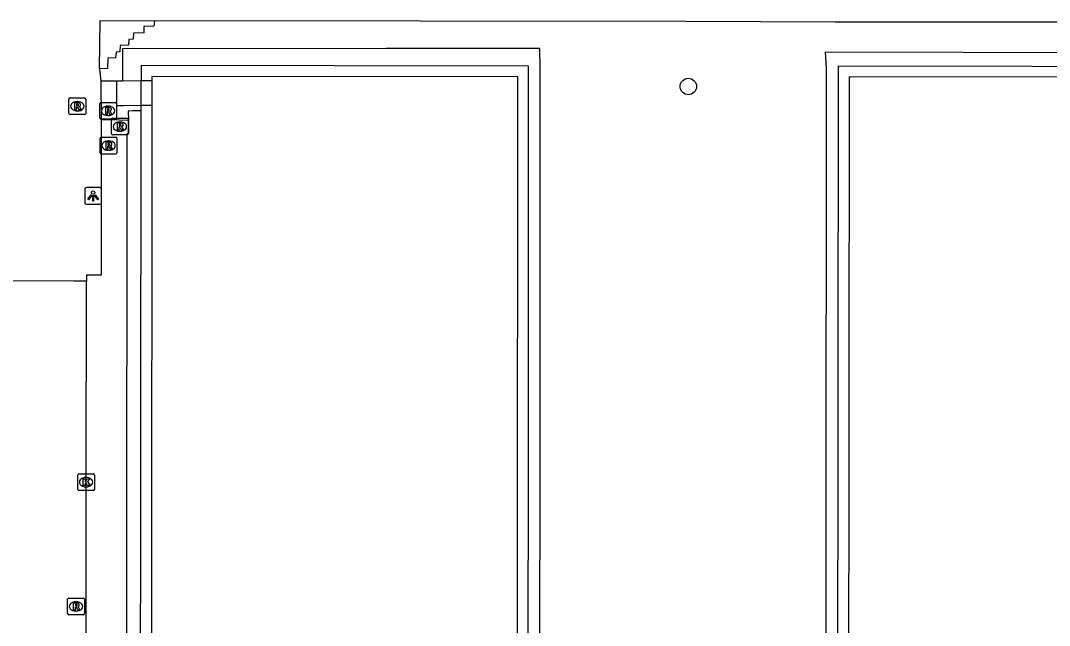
# Model space of a CAD drawing. Extents: x 161477 to 163040, y 383680 to 384868.
# Drawn here: x 161961.2 to 162022.7, y 384151.7 to 384187.8 of the extents above; entities that cross this region are included whole.
import ezdxf

# ---------------------------------------------------------------- set-up
doc = ezdxf.new("R2010")
doc.units = 0
for name, color, linetype in [('IMGEO_Boom', 7, 'Continuous'), ('IMGEO_Groenvoorziening', 7, 'Continuous'), ('IMGEO_Kolk', 7, 'Continuous'), ('IMGEO_Lichtpunt', 7, 'Continuous'), ('IMGEO_Pand', 7, 'Continuous'), ('IMGEO_Rijbaan_lokaal_open', 7, 'Continuous'), ('IMGEO_Rioolput', 7, 'Continuous'), ('IMGEO_Voetpad_op_trap', 7, 'Continuous'), ('IMGEO_Voetpad_open', 7, 'Continuous')]:
    doc.layers.add(name, color=color, linetype=linetype)

msp = doc.modelspace()

# ---------------------------------------------------------------- linework, layer by layer
at = {"layer": 'IMGEO_Boom'}
msp.add_circle((162001.1, 384183.88), 0.489, dxfattribs=at)
at = {"layer": 'IMGEO_Groenvoorziening'}
for points in [[(161993.873, 384126.198), (161992.238, 384126.202), (161992.248, 384184.973), (161992.231, 384186.146), (161983.058, 384186.142), (161967.327, 384186.136), (161967.327, 384185.136), (161967.328, 384184.202)], [(162007.65, 384126.223), (162009.306, 384126.207), (162009.343, 384184.926), (162009.292, 384185.953), (162033.944, 384185.885), (162033.977, 384184.637), (162033.99, 384184.168)], [(161993.82, 384125.208), (161991.54, 384125.199), (161991.53, 384126.204), (161991.565, 384184.971), (161991.565, 384185.089), (161968.442, 384185.123), (161968.441, 384184.208)], [(162007.703, 384125.196), (162009.983, 384125.195), (162009.997, 384126.201), (162010.066, 384185.009), (162010.067, 384185.109), (162033.212, 384185.078), (162033.208, 384184.168)], [(161968.381, 384122.478), (161968.383, 384123.61), (161968.44, 384182.421)]]:
    msp.add_lwpolyline(points, dxfattribs=at)
at = {"layer": 'IMGEO_Kolk'}
for p, q in [((161964.648, 384159.833), (161964.648, 384160.685)), ((161964.723, 384160.759), (161965.575, 384160.759)), ((161965.136, 384160.539), (161965.161, 384160.539)), ((161965.649, 384160.685), (161965.649, 384159.833)), ((161965.575, 384159.759), (161964.723, 384159.759)), ((161965.159, 384159.979), (161965.134, 384159.979))]:
    msp.add_line(p, q, dxfattribs=at)
for points in [[(161964.648, 384159.833), (161964.648, 384160.685)], [(161964.723, 384160.759), (161965.575, 384160.759)], [(161964.969, 384160.459), (161965.092, 384160.459), (161965.092, 384160.308), (161965.222, 384160.459), (161965.386, 384160.459), (161965.24, 384160.308), (161965.393, 384160.059), (161965.241, 384160.059), (161965.156, 384160.223), (161965.092, 384160.156), (161965.092, 384160.059), (161964.969, 384160.059), (161964.969, 384160.459)], [(161965.649, 384160.685), (161965.649, 384159.833)], [(161965.575, 384159.759), (161964.723, 384159.759)]]:
    msp.add_lwpolyline(points, dxfattribs=at)
for centre, start, end in [((161964.725, 384160.683), 91.55205, 178.44795), ((161964.725, 384160.683), 91.55205, 178.44795), ((161965.573, 384160.683), 1.55205, 88.44795), ((161965.573, 384160.683), 1.55205, 88.44795), ((161964.725, 384159.835), 181.55205, 268.44795), ((161964.725, 384159.835), 181.55205, 268.44795), ((161965.573, 384159.835), 271.55205, 358.44795), ((161965.573, 384159.835), 271.55205, 358.44795)]:
    msp.add_arc(centre, 0.0765, start, end, dxfattribs=at)
for centre, major_axis, ratio, start_param, end_param in [((161965.135, 384160.259), (-0.387, 0.002), 0.722429, 4.712389, 7.853982), ((161965.16, 384160.259), (-0.39, 0.002), 0.717154, 1.570796, 4.712389)]:
    msp.add_ellipse(centre, major_axis=major_axis, ratio=ratio, start_param=start_param, end_param=end_param, dxfattribs=at)
at = {"layer": 'IMGEO_Lichtpunt'}
for p, q in [((161965.074, 384177.747), (161965.074, 384176.94)), ((161965.074, 384177.747), (161965.074, 384176.94)), ((161965.976, 384177.842), (161965.168, 384177.842)), ((161965.976, 384177.842), (161965.168, 384177.842)), ((161966.07, 384176.94), (161966.07, 384177.747)), ((161966.07, 384176.94), (161966.07, 384177.747)), ((161965.168, 384176.846), (161965.976, 384176.846)), ((161965.168, 384176.846), (161965.976, 384176.846))]:
    msp.add_line(p, q, dxfattribs=at)
for points in [[(161965.448, 384177.411), (161965.487, 384177.383), (161965.299, 384177.121), (161965.261, 384177.148), (161965.448, 384177.411)], [(161965.55, 384177.363), (161965.597, 384177.363), (161965.597, 384177.041), (161965.55, 384177.041), (161965.55, 384177.363)], [(161965.66, 384177.383), (161965.698, 384177.41), (161965.885, 384177.148), (161965.846, 384177.12), (161965.66, 384177.383)]]:
    msp.add_lwpolyline(points, dxfattribs=at)
msp.add_circle((161965.573, 384177.545), 0.0994, dxfattribs=at)
for centre, start, end in [((161965.168, 384177.747), 90, 180), ((161965.168, 384177.747), 90, 180), ((161965.976, 384177.747), 0, 90), ((161965.976, 384177.747), 0, 90), ((161965.168, 384176.94), 180, 270), ((161965.168, 384176.94), 180, 270), ((161965.976, 384176.94), 270, 0), ((161965.976, 384176.94), 270, 360)]:
    msp.add_arc(centre, 0.0946, start, end, dxfattribs=at)
at = {"layer": 'IMGEO_Pand'}
for points in [[(161969.07, 384184.226), (161969.067, 384182.773)], [(161993.82, 384125.208), (161996.14, 384125.206), (161996.138, 384122.066), (161990.878, 384122.07), (161990.927, 384184.448), (161969.071, 384184.479), (161969.07, 384184.226)], [(162032.554, 384184.168), (162032.554, 384184.428), (162010.706, 384184.447), (162010.643, 384125.198), (162010.641, 384122.064), (162005.381, 384122.068), (162005.383, 384125.198), (162007.703, 384125.196)], [(161969.067, 384182.773), (161969.032, 384121.788)]]:
    msp.add_lwpolyline(points, dxfattribs=at)
at = {"layer": 'IMGEO_Rijbaan_lokaal_open'}
for points in [[(161965.167, 384172.255), (161964.441, 384172.258), (161959.892, 384172.282), (161959.913, 384172.649)], [(161965.091, 384080.472), (161965.095, 384096.413), (161965.126, 384112.81), (161965.119, 384112.961), (161965.125, 384121.657), (161965.126, 384124.685), (161965.15, 384160.259), (161965.167, 384172.255)]]:
    msp.add_lwpolyline(points, dxfattribs=at)
at = {"layer": 'IMGEO_Rioolput'}
for p, q in [((161964.124, 384182.273), (161964.124, 384183.125)), ((161964.199, 384183.199), (161965.051, 384183.199)), ((161964.612, 384182.979), (161964.637, 384182.979)), ((161965.125, 384183.125), (161965.125, 384182.273)), ((161964.635, 384182.419), (161964.61, 384182.419)), ((161965.964, 384182.001), (161965.964, 384182.853)), ((161966.039, 384182.927), (161966.891, 384182.927)), ((161966.452, 384182.707), (161966.477, 384182.707)), ((161966.965, 384182.853), (161966.965, 384182.001)), ((161965.051, 384182.199), (161964.199, 384182.199)), ((161966.891, 384181.927), (161966.039, 384181.927)), ((161966.475, 384182.147), (161966.45, 384182.147)), ((161966.664, 384181.062), (161966.664, 384181.914)), ((161966.739, 384181.988), (161967.591, 384181.988)), ((161967.152, 384181.768), (161967.177, 384181.768)), ((161967.665, 384181.914), (161967.665, 384181.062)), ((161967.175, 384181.208), (161967.15, 384181.208)), ((161965.991, 384179.922), (161965.991, 384180.774)), ((161966.066, 384180.848), (161966.918, 384180.848)), ((161966.479, 384180.628), (161966.504, 384180.628)), ((161967.591, 384180.988), (161966.739, 384180.988)), ((161966.992, 384180.774), (161966.992, 384179.922)), ((161966.502, 384180.068), (161966.477, 384180.068)), ((161966.918, 384179.848), (161966.066, 384179.848)), ((161964.049, 384152.414), (161964.049, 384153.266)), ((161964.124, 384153.34), (161964.976, 384153.34)), ((161964.537, 384153.12), (161964.562, 384153.12)), ((161965.05, 384153.266), (161965.05, 384152.414)), ((161964.976, 384152.34), (161964.124, 384152.34)), ((161964.56, 384152.56), (161964.535, 384152.56))]:
    msp.add_line(p, q, dxfattribs=at)
for points in [[(161964.124, 384182.273), (161964.124, 384183.125)], [(161964.199, 384183.199), (161965.051, 384183.199)], [(161965.125, 384183.125), (161965.125, 384182.273)], [(161964.713, 384182.897), (161964.461, 384182.899), (161964.461, 384182.499)], [(161964.461, 384182.499), (161964.585, 384182.499), (161964.585, 384182.661), (161964.596, 384182.661)], [(161964.639, 384182.818), (161964.585, 384182.818), (161964.585, 384182.737)], [(161964.585, 384182.737), (161964.637, 384182.737)], [(161964.643, 384182.632), (161964.714, 384182.499), (161964.854, 384182.499), (161964.789, 384182.625)], [(161965.964, 384182.001), (161965.964, 384182.853)], [(161966.039, 384182.927), (161966.891, 384182.927)], [(161966.553, 384182.625), (161966.301, 384182.627), (161966.301, 384182.227)], [(161966.301, 384182.227), (161966.425, 384182.227), (161966.425, 384182.389), (161966.436, 384182.389)], [(161966.479, 384182.546), (161966.425, 384182.546), (161966.425, 384182.465)], [(161966.425, 384182.465), (161966.477, 384182.465)], [(161966.483, 384182.36), (161966.554, 384182.227), (161966.694, 384182.227), (161966.629, 384182.353)], [(161966.965, 384182.853), (161966.965, 384182.001)], [(161965.051, 384182.199), (161964.199, 384182.199)], [(161966.891, 384181.927), (161966.039, 384181.927)], [(161966.664, 384181.062), (161966.664, 384181.914)], [(161966.739, 384181.988), (161967.591, 384181.988)], [(161967.665, 384181.914), (161967.665, 384181.062)], [(161967.253, 384181.686), (161967.001, 384181.688), (161967.001, 384181.288)], [(161967.001, 384181.288), (161967.125, 384181.288), (161967.125, 384181.45), (161967.136, 384181.45)], [(161967.179, 384181.607), (161967.125, 384181.607), (161967.125, 384181.526)], [(161967.125, 384181.526), (161967.177, 384181.526)], [(161967.183, 384181.421), (161967.254, 384181.288), (161967.394, 384181.288), (161967.329, 384181.414)], [(161965.991, 384179.922), (161965.991, 384180.774)], [(161966.066, 384180.848), (161966.918, 384180.848)], [(161966.58, 384180.546), (161966.328, 384180.548), (161966.328, 384180.148)], [(161967.591, 384180.988), (161966.739, 384180.988)], [(161966.992, 384180.774), (161966.992, 384179.922)], [(161966.328, 384180.148), (161966.452, 384180.148), (161966.452, 384180.31), (161966.463, 384180.31)], [(161966.506, 384180.467), (161966.452, 384180.467), (161966.452, 384180.386)], [(161966.452, 384180.386), (161966.504, 384180.386)], [(161966.51, 384180.281), (161966.581, 384180.148), (161966.721, 384180.148), (161966.656, 384180.274)], [(161966.918, 384179.848), (161966.066, 384179.848)], [(161964.049, 384152.414), (161964.049, 384153.266)], [(161964.124, 384153.34), (161964.976, 384153.34)], [(161964.638, 384153.038), (161964.386, 384153.04), (161964.386, 384152.64)], [(161964.564, 384152.959), (161964.51, 384152.959), (161964.51, 384152.878)], [(161964.51, 384152.878), (161964.562, 384152.878)], [(161965.05, 384153.266), (161965.05, 384152.414)], [(161964.976, 384152.34), (161964.124, 384152.34)], [(161964.386, 384152.64), (161964.51, 384152.64), (161964.51, 384152.802), (161964.521, 384152.802)], [(161964.568, 384152.773), (161964.639, 384152.64), (161964.779, 384152.64), (161964.714, 384152.766)]]:
    msp.add_lwpolyline(points, dxfattribs=at)
for centre, radius, start, end in [((161964.201, 384183.123), 0.0765, 91.55205, 178.44795), ((161964.201, 384183.123), 0.0765, 91.55205, 178.44795), ((161965.049, 384183.123), 0.0765, 1.55205, 88.44795), ((161965.049, 384183.123), 0.0765, 1.55205, 88.44795), ((161964.595, 384182.608), 0.0533, 26.02933, 88.69889), ((161964.621, 384182.926), 0.19, 274.7715, 282.96867), ((161964.645, 384182.722), 0.0964, 77.00612, 93.18647), ((161964.659, 384182.779), 0.0378, 276.66336, 79.67722), ((161964.712, 384182.787), 0.109, 350.36119, 89.41601), ((161964.71, 384182.787), 0.112, 277.58423, 350.98172), ((161964.694, 384182.572), 0.108, 29.51342, 73.79051), ((161966.041, 384182.851), 0.0765, 91.55205, 178.44795), ((161966.041, 384182.851), 0.0765, 91.55205, 178.44795), ((161966.435, 384182.336), 0.0533, 26.02933, 88.69889), ((161966.461, 384182.654), 0.19, 274.7715, 282.96867), ((161966.485, 384182.45), 0.0964, 77.00612, 93.18647), ((161966.499, 384182.507), 0.0378, 276.66336, 79.67722), ((161966.552, 384182.515), 0.109, 350.36119, 89.41601), ((161966.55, 384182.515), 0.112, 277.58423, 350.98172), ((161966.534, 384182.3), 0.108, 29.51342, 73.79051), ((161966.889, 384182.851), 0.0765, 1.55205, 88.44795), ((161966.889, 384182.851), 0.0765, 1.55205, 88.44795), ((161964.201, 384182.275), 0.0765, 181.55205, 268.44795), ((161964.201, 384182.275), 0.0765, 181.55205, 268.44795), ((161965.049, 384182.275), 0.0765, 271.55205, 358.44795), ((161965.049, 384182.275), 0.0765, 271.55205, 358.44795), ((161966.041, 384182.003), 0.0765, 181.55205, 268.44795), ((161966.041, 384182.003), 0.0765, 181.55205, 268.44795), ((161966.741, 384181.912), 0.0765, 91.55205, 178.44795), ((161966.741, 384181.912), 0.0765, 91.55205, 178.44795), ((161966.889, 384182.003), 0.0765, 271.55205, 358.44795), ((161966.889, 384182.003), 0.0765, 271.55205, 358.44795), ((161967.589, 384181.912), 0.0765, 1.55205, 88.44795), ((161967.589, 384181.912), 0.0765, 1.55205, 88.44795), ((161967.135, 384181.397), 0.0533, 26.02933, 88.69889), ((161967.161, 384181.715), 0.19, 274.7715, 282.96867), ((161967.185, 384181.511), 0.0964, 77.00612, 93.18647), ((161967.199, 384181.568), 0.0378, 276.66336, 79.67722), ((161967.252, 384181.576), 0.109, 350.36119, 89.41601), ((161967.25, 384181.576), 0.112, 277.58423, 350.98172), ((161967.234, 384181.361), 0.108, 29.51342, 73.79051), ((161966.068, 384180.772), 0.0765, 91.55205, 178.44795), ((161966.068, 384180.772), 0.0765, 91.55205, 178.44795), ((161966.579, 384180.436), 0.109, 350.36119, 89.41601), ((161966.741, 384181.064), 0.0765, 181.55205, 268.44795), ((161966.741, 384181.064), 0.0765, 181.55205, 268.44795), ((161966.916, 384180.772), 0.0765, 1.55205, 88.44795), ((161966.916, 384180.772), 0.0765, 1.55205, 88.44795), ((161967.589, 384181.064), 0.0765, 271.55205, 358.44795), ((161967.589, 384181.064), 0.0765, 271.55205, 358.44795), ((161966.068, 384179.924), 0.0765, 181.55205, 268.44795), ((161966.068, 384179.924), 0.0765, 181.55205, 268.44795), ((161966.462, 384180.257), 0.0533, 26.02933, 88.69889), ((161966.488, 384180.575), 0.19, 274.7715, 282.96867), ((161966.512, 384180.371), 0.0964, 77.00612, 93.18647), ((161966.526, 384180.428), 0.0378, 276.66336, 79.67722), ((161966.577, 384180.436), 0.112, 277.58423, 350.98172), ((161966.561, 384180.221), 0.108, 29.51342, 73.79051), ((161966.916, 384179.924), 0.0765, 271.55205, 358.44795), ((161966.916, 384179.924), 0.0765, 271.55205, 358.44795), ((161964.126, 384153.264), 0.0765, 91.55205, 178.44795), ((161964.126, 384153.264), 0.0765, 91.55205, 178.44795), ((161964.546, 384153.067), 0.19, 274.7715, 282.96867), ((161964.57, 384152.863), 0.0964, 77.00612, 93.18647), ((161964.584, 384152.92), 0.0378, 276.66336, 79.67722), ((161964.637, 384152.928), 0.109, 350.36119, 89.41601), ((161964.635, 384152.928), 0.112, 277.58423, 350.98172), ((161964.974, 384153.264), 0.0765, 1.55205, 88.44795), ((161964.974, 384153.264), 0.0765, 1.55205, 88.44795), ((161964.126, 384152.416), 0.0765, 181.55205, 268.44795), ((161964.126, 384152.416), 0.0765, 181.55205, 268.44795), ((161964.52, 384152.749), 0.0533, 26.02933, 88.69889), ((161964.619, 384152.713), 0.108, 29.51342, 73.79051), ((161964.974, 384152.416), 0.0765, 271.55205, 358.44795), ((161964.974, 384152.416), 0.0765, 271.55205, 358.44795)]:
    msp.add_arc(centre, radius, start, end, dxfattribs=at)
for centre, major_axis, ratio, start_param, end_param in [((161964.611, 384182.699), (-0.387, 0.002), 0.722429, 4.712389, 7.853982), ((161964.636, 384182.699), (-0.39, 0.002), 0.717154, 1.570796, 4.712389), ((161966.451, 384182.427), (-0.387, 0.002), 0.722429, 4.712389, 7.853982), ((161966.476, 384182.427), (-0.39, 0.002), 0.717154, 1.570796, 4.712389), ((161967.151, 384181.488), (-0.387, 0.002), 0.722429, 4.712389, 7.853982), ((161967.176, 384181.488), (-0.39, 0.002), 0.717154, 1.570796, 4.712389), ((161966.478, 384180.348), (-0.387, 0.002), 0.722429, 4.712389, 7.853982), ((161966.503, 384180.348), (-0.39, 0.002), 0.717154, 1.570796, 4.712389), ((161964.536, 384152.84), (-0.387, 0.002), 0.722429, 4.712389, 7.853982), ((161964.561, 384152.84), (-0.39, 0.002), 0.717154, 1.570796, 4.712389)]:
    msp.add_ellipse(centre, major_axis=major_axis, ratio=ratio, start_param=start_param, end_param=end_param, dxfattribs=at)
at = {"layer": 'IMGEO_Voetpad_op_trap'}
for points in [[(161967.328, 384184.202), (161966.958, 384184.2)], [(161968.441, 384184.208), (161967.328, 384184.202)]]:
    msp.add_lwpolyline(points, dxfattribs=at)
at = {"layer": 'IMGEO_Voetpad_open'}
for points in [[(161965.956, 384184.932), (161965.983, 384187.814), (161969.224, 384187.797)], [(161969.224, 384187.797), (161969.198, 384187.477), (161968.602, 384187.454), (161968.59, 384187.088), (161967.974, 384187.066), (161967.955, 384186.706), (161967.692, 384186.69), (161967.684, 384186.354), (161967.177, 384186.324), (161967.164, 384185.95), (161966.936, 384185.938), (161966.915, 384185.587), (161966.453, 384185.579), (161966.426, 384184.955), (161965.956, 384184.932)], [(162034.039, 384187.714), (162009.868, 384187.729), (162000.945, 384187.752), (161969.224, 384187.797)], [(161965.956, 384184.932), (161966.031, 384184.201)], [(161966.958, 384184.2), (161966.031, 384184.201)], [(161966.031, 384184.201), (161966.053, 384181.903)], [(161966.958, 384184.2), (161966.969, 384182.747), (161967.387, 384182.754), (161968.44, 384182.772)], [(161968.44, 384182.772), (161968.441, 384184.208)], [(161969.07, 384184.226), (161968.441, 384184.208)], [(161968.44, 384182.421), (161967.943, 384182.417), (161967.668, 384182.414), (161967.675, 384181.877)], [(161968.44, 384182.772), (161969.067, 384182.773)], [(161968.44, 384182.421), (161968.44, 384182.772)], [(161966.053, 384181.903), (161966.048, 384172.608), (161965.183, 384172.621), (161965.167, 384172.255)], [(161966.053, 384181.903), (161967.14, 384181.885), (161967.675, 384181.877)], [(161967.675, 384181.877), (161967.686, 384181.059), (161967.577, 384181.056), (161967.551, 384125.596), (161967.817, 384125.559), (161967.845, 384123.603), (161968.382, 384123.611), (161968.381, 384122.478)]]:
    msp.add_lwpolyline(points, dxfattribs=at)

doc.saveas('drawing.dxf')
